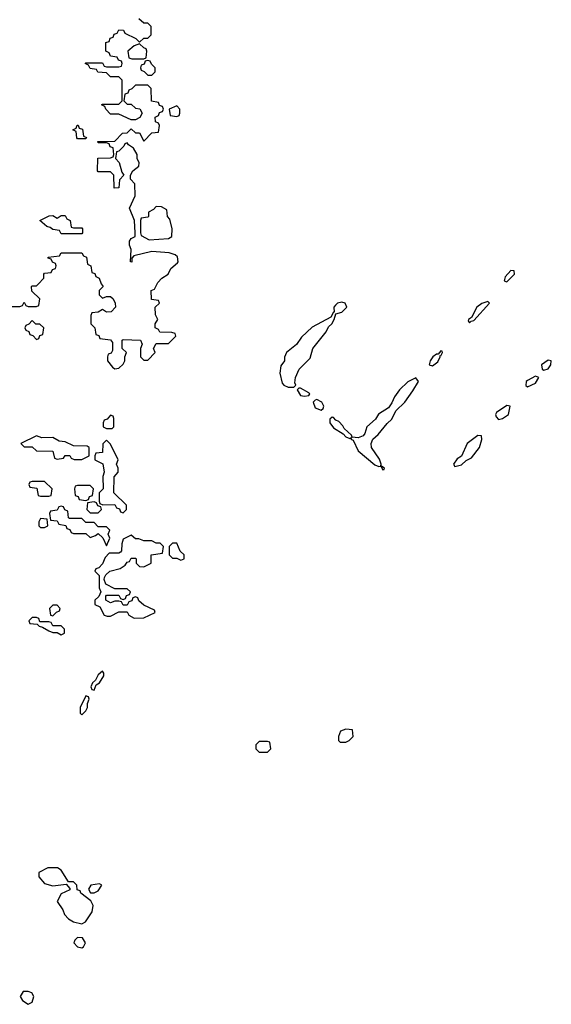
# Model space of a CAD drawing. Header units: inches. Extents: x 2701323 to 2964515, y 494916 to 722124.
# Tile 498 of 656: x 2887389 to 2889966, y 634432 to 639203. Entities that reach past the tile are written whole.
import ezdxf

# ---------------------------------------------------------------- set-up
doc = ezdxf.new("R2010")
doc.units = ezdxf.units.IN
doc.header["$MEASUREMENT"] = 0
doc.layers.add('C8683', color=7, linetype='Continuous')

msp = doc.modelspace()

# ---------------------------------------------------------------- linework, layer by layer
at = {"layer": 'C8683', "color": 2, "elevation": 2}
msp.add_lwpolyline([(2887350, 637814), (2887390, 637814), (2887402, 637818), (2887410, 637834), (2887418, 637818), (2887430, 637814), (2887470, 637814), (2887482, 637818), (2887486, 637850), (2887447.3, 637887.3), (2887446, 637910), (2887450, 637914), (2887470, 637914), (2887478, 637922), (2887506, 637950), (2887506, 637970), (2887510, 637974), (2887542, 637978), (2887547.3, 637992.7), (2887562, 637998), (2887566, 638010), (2887562, 638022), (2887547.3, 638027.3), (2887542, 638042), (2887527.3, 638047.3), (2887527.3, 638052.7), (2887582, 638058), (2887590, 638074), (2887690, 638074), (2887698, 638058), (2887712.7, 638052.7), (2887718, 638018), (2887734, 638010), (2887738, 637978), (2887752.7, 637972.7), (2887758, 637958), (2887774, 637950), (2887783.6, 637923.6), (2887794, 637910), (2887774, 637890), (2887774, 637870), (2887790, 637854), (2887810, 637862), (2887830, 637862), (2887842, 637850), (2887852, 637830), (2887854, 637810), (2887832.7, 637787.3), (2887810, 637786), (2887790, 637798), (2887770, 637786), (2887738, 637782), (2887734, 637770), (2887734, 637730), (2887754, 637710), (2887758, 637678), (2887772.7, 637672.7), (2887778, 637658), (2887830, 637652), (2887839.6, 637639.6), (2887839.6, 637600.4), (2887832.7, 637587.3), (2887818, 637582), (2887814, 637570), (2887814, 637550), (2887839.6, 637519.6), (2887850, 637512), (2887870, 637514), (2887890, 637534), (2887898, 637550), (2887898, 637570), (2887906, 637590), (2887886, 637610), (2887886, 637650), (2887890, 637654), (2887974, 637650), (2887982, 637630), (2887974, 637610), (2887974, 637570), (2887990, 637554), (2888010, 637554), (2888046, 637590), (2888038, 637610), (2888050, 637634), (2888110, 637634), (2888146, 637670), (2888142, 637682), (2888127.3, 637687.3), (2888068.4, 637688.4), (2888062, 637702), (2888046, 637710), (2888046, 637730), (2888058, 637750), (2888047.3, 637772.7), (2888046, 637810), (2888066, 637830), (2888062, 637842), (2888027.3, 637847.3), (2888026, 637890), (2888042, 637898), (2888058, 637930), (2888078, 637950), (2888108, 637970), (2888122, 637998), (2888154.6, 638025.4), (2888158, 638030), (2888154, 638054), (2888143.1, 638063.1), (2888113.6, 638073.6), (2888030, 638079), (2887942, 638058), (2887932.7, 638047.3), (2887932, 638028), (2887926, 638030), (2887928.7, 638090), (2887922, 638110), (2887922, 638130), (2887930, 638142), (2887948, 638152), (2887948.7, 638170), (2887946, 638230), (2887922, 638290), (2887948.7, 638350), (2887947.3, 638407.3), (2887926, 638430), (2887926, 638450), (2887938, 638470), (2887967.3, 638492.7), (2887968, 638510), (2887958, 638530), (2887958, 638550), (2887940.4, 638580.4), (2887916.4, 638596.4), (2887910, 638606), (2887898, 638602), (2887894, 638590), (2887870, 638566), (2887858, 638562), (2887854, 638530), (2887871.6, 638511.6), (2887883.6, 638463.6), (2887894, 638450), (2887872.7, 638427.3), (2887870, 638388), (2887847.3, 638387.3), (2887846, 638450), (2887830, 638466), (2887770, 638466), (2887766, 638470), (2887767.3, 638532.7), (2887830, 638534), (2887842, 638538), (2887846, 638550), (2887842, 638582), (2887827.3, 638587.3), (2887822, 638602), (2887810, 638606), (2887770, 638606), (2887767.3, 638612.7), (2887850, 638614), (2887887.3, 638652.7), (2887910, 638654), (2887930, 638674), (2887950, 638654), (2887970, 638654), (2887990, 638614), (2888030, 638654), (2888062, 638658), (2888066, 638690), (2888062, 638702), (2888047.3, 638707.3), (2888046, 638730), (2888062, 638738), (2888067.3, 638752.7), (2888082, 638758), (2888086, 638770), (2888082, 638782), (2888067.3, 638787.3), (2888062, 638802), (2888028.4, 638808.4), (2888026, 638870), (2888010, 638886), (2887950, 638886), (2887932.7, 638867.3), (2887918, 638862), (2887912.7, 638847.3), (2887898, 638842), (2887894, 638810), (2887910, 638794), (2887930, 638794), (2887950, 638774), (2887971.3, 638771.3), (2887982, 638750), (2887971.2, 638728.9), (2887950, 638718), (2887930, 638718), (2887870, 638746), (2887830, 638746), (2887806, 638770), (2887802, 638782), (2887786, 638790), (2887790, 638794), (2887870, 638794), (2887886, 638810), (2887886, 638910), (2887870, 638926), (2887830, 638926), (2887810, 638946), (2887768.4, 638948.4), (2887762, 638962), (2887730, 638966), (2887722, 638982), (2887706, 638990), (2887710, 638994), (2887790, 638994), (2887798, 638978), (2887810, 638974), (2887870, 638974), (2887882, 638978), (2887886, 638990), (2887882, 639002), (2887867.3, 639007.3), (2887862, 639022), (2887830, 639026), (2887822, 639042), (2887806, 639050), (2887807.3, 639092.7), (2887822, 639098), (2887827.3, 639112.7), (2887842, 639118), (2887847.3, 639132.7), (2887862, 639138), (2887870, 639154), (2887892.7, 639152.7), (2887898, 639138), (2887951.6, 639111.6), (2887970, 639094), (2887990, 639114), (2888010, 639114), (2888026, 639130), (2888026, 639170), (2888010, 639186), (2887990, 639186), (2887967.3, 639207.3)], dxfattribs=at)
for points in [[(2887970, 639086), (2887943.6, 639076.4), (2887914, 639050), (2887918, 639018), (2887932.7, 639012.7), (2887990, 639014), (2888002, 639018), (2888006, 639050), (2888002, 639062), (2887990, 639066)], [(2888010, 639006), (2887998, 639002), (2887992.7, 638987.3), (2887978, 638982), (2887974, 638970), (2887978, 638958), (2887992.7, 638952.7), (2888010, 638934), (2888030, 638934), (2888046, 638950), (2888046, 638970), (2888027.3, 638987.3), (2888022, 639002)], [(2888150, 638786), (2888114, 638770), (2888118, 638738), (2888150, 638734), (2888162, 638738), (2888166, 638750), (2888166, 638770)], [(2887670, 638626), (2887666, 638630), (2887662, 638662), (2887646, 638670), (2887662, 638678), (2887667.3, 638692.7), (2887672.7, 638692.7), (2887678, 638678), (2887692.7, 638672.7), (2887698, 638638), (2887712.7, 638632.7), (2887710, 638626)], [(2888050, 638298), (2888036.9, 638283.1), (2888014, 638270), (2888014, 638250), (2888010, 638246), (2887978, 638242), (2887974, 638230), (2887974, 638170), (2887978, 638158), (2888016.9, 638136.9), (2888110, 638142), (2888127.3, 638152.7), (2888128, 638190), (2888116.4, 638236.4), (2888106, 638250), (2888102, 638282), (2888076.4, 638296.4)], [(2887650, 638194), (2887690, 638194), (2887694, 638190), (2887694, 638170), (2887690, 638166), (2887590, 638166), (2887582, 638182), (2887550, 638186), (2887536.4, 638196.4), (2887520.4, 638200.4), (2887486, 638230), (2887532.7, 638252.7), (2887550, 638254), (2887570, 638242), (2887590, 638254), (2887610, 638254), (2887618, 638238), (2887634, 638230), (2887638, 638198)], [(2889770, 637988), (2889742.8, 637957.2), (2889738, 637938), (2889750, 637932), (2889788, 637970), (2889786, 637986)], [(2889658, 637838), (2889630, 637828), (2889604.7, 637810), (2889579.8, 637760.2), (2889564.7, 637750), (2889563.6, 637743.6), (2889570, 637734), (2889578, 637742), (2889590, 637744.7), (2889666, 637830)], [(2888950, 637834), (2888930, 637828.7), (2888919.8, 637820.2), (2888911.3, 637810), (2888914, 637786), (2888910, 637786), (2888898, 637762), (2888806.4, 637713.6), (2888755.3, 637664.7), (2888730.5, 637629.5), (2888682, 637590), (2888672.7, 637567.3), (2888672, 637550), (2888654.4, 637525.6), (2888650.6, 637490), (2888662, 637442), (2888670, 637432), (2888690, 637422), (2888710, 637422), (2888718, 637422), (2888727.3, 637432.7), (2888723.1, 637443.1), (2888725.2, 637470), (2888744, 637510), (2888797.5, 637562.5), (2888809.5, 637610.5), (2888874, 637690), (2888885.2, 637714.8), (2888902, 637730), (2888914, 637750), (2888922, 637778), (2888950, 637786), (2888974, 637810), (2888966, 637830)], [(2887450, 637746), (2887432.7, 637727.3), (2887418, 637722), (2887414, 637710), (2887418, 637698), (2887432.7, 637692.7), (2887438, 637678), (2887452.7, 637672.7), (2887470, 637654), (2887482, 637658), (2887487.3, 637672.7), (2887502, 637678), (2887506, 637710), (2887487.3, 637727.3), (2887468, 637728)], [(2889430, 637598), (2889418, 637582), (2889410, 637582), (2889392, 637570), (2889378, 637550), (2889374, 637530), (2889390, 637526), (2889415.5, 637544.5), (2889428, 637570), (2889426, 637574), (2889430, 637574), (2889438, 637590), (2889436.4, 637596.4)], [(2889950, 637554), (2889918, 637530), (2889922, 637510), (2889930, 637504.7), (2889950, 637511.3), (2889964, 637530), (2889966, 637550)], [(2889310, 637468), (2889270, 637448.7), (2889230, 637408.7), (2889205.2, 637374.8), (2889193.7, 637346.3), (2889177.5, 637322.5), (2889128, 637292), (2889113, 637267), (2889071.3, 637230), (2889062.8, 637197.2), (2889053.4, 637186.6), (2889030, 637177.2), (2889000.4, 637180.4), (2888998, 637190), (2888962, 637222), (2888955.5, 637235.5), (2888935.5, 637255.5), (2888922, 637262), (2888910, 637275.3), (2888903.6, 637276.4), (2888892.7, 637267.3), (2888892, 637250), (2888910, 637224.7), (2888956.9, 637196.9), (2888970, 637182), (2888990, 637174), (2888998, 637178), (2888994, 637170), (2889005.4, 637165.4), (2889030, 637114), (2889110, 637046.8), (2889130, 637038), (2889139.6, 637039.6), (2889150, 637022), (2889156.4, 637023.6), (2889158, 637030), (2889140.4, 637040.4), (2889142, 637050), (2889132.9, 637072.9), (2889094, 637130), (2889093.2, 637150), (2889101.2, 637170), (2889127.2, 637192.8), (2889170, 637246.8), (2889192.5, 637267.5), (2889212.9, 637307.1), (2889255.3, 637350), (2889295.5, 637404.5), (2889322, 637450)], [(2889890, 637475.3), (2889850, 637455.3), (2889844.7, 637450), (2889842, 637430), (2889850, 637424.7), (2889890, 637442), (2889906, 637470)], [(2888750, 637418), (2888742, 637418), (2888734, 637410), (2888750, 637382), (2888770, 637378), (2888790, 637382), (2888795.3, 637390), (2888790, 637395.3)], [(2888830, 637362), (2888821, 637359), (2888812, 637350), (2888822, 637322), (2888850, 637311.3), (2888860.4, 637319.6), (2888864, 637330), (2888854, 637350)], [(2889750, 637334), (2889700.7, 637299.3), (2889696, 637290), (2889698, 637278), (2889710, 637266), (2889730, 637271), (2889759, 637290), (2889766, 637330)], [(2887830, 637286), (2887812.7, 637267.3), (2887798, 637262), (2887794, 637250), (2887794, 637230), (2887810, 637222), (2887830, 637222), (2887838, 637222), (2887846, 637230), (2887846, 637270), (2887842, 637282)], [(2887470, 637186), (2887394, 637150), (2887410, 637134), (2887450, 637134), (2887470, 637114), (2887550, 637112), (2887558, 637078), (2887570, 637074), (2887602, 637078), (2887610, 637092), (2887631.6, 637091.6), (2887638, 637078), (2887652.7, 637072.7), (2887690, 637072), (2887710, 637082), (2887726, 637090), (2887726, 637130), (2887716.4, 637136.4), (2887650, 637138), (2887610, 637158), (2887580.4, 637160.4), (2887550, 637178), (2887496.4, 637176.4)], [(2889610, 637188.7), (2889558, 637150), (2889531.3, 637088.7), (2889510, 637075.3), (2889492, 637050), (2889498, 637038), (2889530, 637046), (2889552.9, 637067.1), (2889579.3, 637080.7), (2889617.2, 637130), (2889628.7, 637168.7), (2889627.3, 637187.3)], [(2887810, 637166), (2887792.7, 637147.3), (2887790, 637106), (2887758, 637102), (2887754, 637090), (2887754, 637070), (2887791.6, 637051.6), (2887798, 637010), (2887792, 636990), (2887794, 636930), (2887774, 636910), (2887774, 636870), (2887778, 636858), (2887792.7, 636852.7), (2887850, 636854), (2887858, 636838), (2887872.7, 636832.7), (2887878, 636818), (2887890, 636814), (2887906, 636830), (2887906, 636850), (2887846, 636910), (2887847.3, 636987.3), (2887866, 637010), (2887866, 637030), (2887858, 637050), (2887866, 637070), (2887830, 637146)], [(2887510, 636966), (2887450, 636966), (2887438, 636962), (2887434, 636950), (2887438, 636938), (2887472.7, 636932.7), (2887478, 636898), (2887490, 636894), (2887530, 636894), (2887542, 636898), (2887546, 636930)], [(2887730, 636946), (2887670, 636946), (2887658, 636942), (2887654, 636930), (2887658, 636898), (2887672.7, 636892.7), (2887678, 636878), (2887710, 636874), (2887722, 636878), (2887727.3, 636892.7), (2887742, 636898), (2887746, 636930)], [(2887590, 636846), (2887578, 636842), (2887570, 636826), (2887538, 636822), (2887534, 636810), (2887538, 636778), (2887570, 636774), (2887578, 636758), (2887612.7, 636752.7), (2887618, 636738), (2887632.7, 636732.7), (2887638, 636718), (2887650, 636714), (2887710, 636714), (2887730, 636694), (2887756.4, 636703.6), (2887770, 636714), (2887792.7, 636692.7), (2887810, 636654), (2887826, 636690), (2887818, 636710), (2887826, 636730), (2887810, 636746), (2887770, 636746), (2887750, 636766), (2887710, 636766), (2887690, 636786), (2887630, 636786), (2887626, 636790), (2887622, 636822), (2887607.3, 636827.3), (2887602, 636842)], [(2887750, 636866), (2887718, 636862), (2887714, 636830), (2887730, 636814), (2887770, 636814), (2887786, 636830), (2887782, 636842), (2887767.3, 636847.3), (2887762, 636862)], [(2887490, 636786), (2887482, 636770), (2887482, 636750), (2887490, 636742), (2887510, 636742), (2887526, 636750), (2887522, 636782)], [(2887930, 636706), (2887890, 636686), (2887883.6, 636663.6), (2887882, 636630), (2887876.9, 636623.1), (2887870, 636618), (2887822, 636618), (2887803.6, 636596.4), (2887790, 636566), (2887772.7, 636547.3), (2887758, 636542), (2887754, 636530), (2887774, 636510), (2887774, 636450), (2887782, 636430), (2887772.7, 636407.3), (2887754, 636390), (2887754, 636370), (2887778, 636358), (2887798, 636318), (2887812.7, 636312.7), (2887830, 636312), (2887870, 636334), (2887910, 636334), (2887918, 636318), (2887943.6, 636303.6), (2887990, 636304.7), (2888046, 636330), (2888042, 636342), (2887990, 636366), (2887967.3, 636387.3), (2887962, 636402), (2887950, 636406), (2887938, 636402), (2887932.7, 636387.3), (2887918, 636382), (2887910, 636366), (2887890, 636366), (2887882, 636382), (2887870, 636386), (2887850, 636386), (2887830, 636378), (2887806, 636390), (2887806, 636410), (2887810, 636414), (2887870, 636414), (2887878, 636398), (2887890, 636394), (2887902, 636398), (2887907.3, 636412.7), (2887922, 636418), (2887926, 636430), (2887910, 636446), (2887850, 636446), (2887807.3, 636467.3), (2887798, 636490), (2887800.4, 636499.6), (2887807.3, 636512.7), (2887826, 636530), (2887876.4, 636543.6), (2887900.4, 636559.6), (2887910, 636574), (2887922, 636578), (2887930, 636594), (2887950, 636594), (2887954, 636590), (2887954, 636570), (2887970, 636554), (2887990, 636552), (2888026, 636570), (2888026, 636610), (2888082, 636618), (2888086, 636650), (2888070, 636666), (2888050, 636666), (2888030, 636678), (2887990, 636678), (2887967.3, 636687.3), (2887950, 636688)], [(2888150, 636666), (2888130, 636666), (2888114, 636650), (2888114, 636610), (2888130, 636594), (2888150, 636594), (2888170, 636584.7), (2888186, 636590), (2888186, 636610), (2888167.3, 636627.3)], [(2887570, 636366), (2887550, 636366), (2887534, 636350), (2887538, 636318), (2887550, 636314), (2887567.3, 636332.7), (2887582, 636338), (2887586, 636350)], [(2887470, 636306), (2887450, 636306), (2887434, 636290), (2887438, 636278), (2887474, 636274), (2887483.6, 636263.6), (2887499.6, 636259.6), (2887530, 636242), (2887550, 636234), (2887570, 636234), (2887590, 636222), (2887606, 636230), (2887606, 636250), (2887590, 636266), (2887550, 636266), (2887542, 636282), (2887530, 636286), (2887486, 636286), (2887482, 636302)], [(2887790, 636046), (2887770, 636028), (2887756.9, 636003.1), (2887742, 635990), (2887734, 635970), (2887738, 635958), (2887750, 635954), (2887760.2, 635979.8), (2887775.3, 635990), (2887796.4, 636023.6), (2887796.4, 636036.4)], [(2887710, 635926), (2887682, 635870), (2887682, 635842), (2887690, 635834), (2887710, 635854), (2887718, 635870), (2887718, 635890), (2887726, 635910), (2887722, 635922)], [(2888970, 635766), (2888944.7, 635755.3), (2888934, 635730), (2888934, 635710), (2888942, 635702), (2888970, 635702), (2888986, 635710), (2889006, 635730), (2889002, 635762)], [(2888590, 635706), (2888550, 635706), (2888534, 635690), (2888534, 635670), (2888550, 635654), (2888590, 635654), (2888606, 635670), (2888602, 635702)], [(2887526, 635094), (2887482, 635070), (2887482, 635050), (2887510, 635018), (2887550, 635006), (2887614, 635014), (2887632.7, 634992.7), (2887632.7, 634987.3), (2887590, 634968), (2887571.3, 634930), (2887598, 634890), (2887606.4, 634866.4), (2887626, 634846), (2887650, 634831.3), (2887690, 634822), (2887708.4, 634831.6), (2887740.2, 634879.8), (2887745.2, 634910), (2887734, 634934), (2887686, 634970), (2887682, 634982), (2887667.3, 634987.3), (2887666, 635010), (2887650, 635026), (2887626, 635026), (2887590, 635082), (2887572.9, 635092.9)], [(2887776.5, 635016.5), (2887734, 635010), (2887722, 634990), (2887732.7, 634972.7), (2887750, 634972), (2887770, 634982), (2887788, 635010)], [(2887670, 634755.3), (2887656.9, 634743.1), (2887651.3, 634730), (2887670, 634711.3), (2887690, 634706), (2887698, 634710), (2887708.7, 634730), (2887694, 634754)], [(2887430, 634494), (2887406, 634494), (2887392, 634470), (2887402, 634450), (2887430, 634432), (2887450, 634442), (2887458, 634470), (2887448.4, 634488.4)]]:
    msp.add_lwpolyline(points, close=True, dxfattribs=at)

doc.saveas('drawing.dxf')
